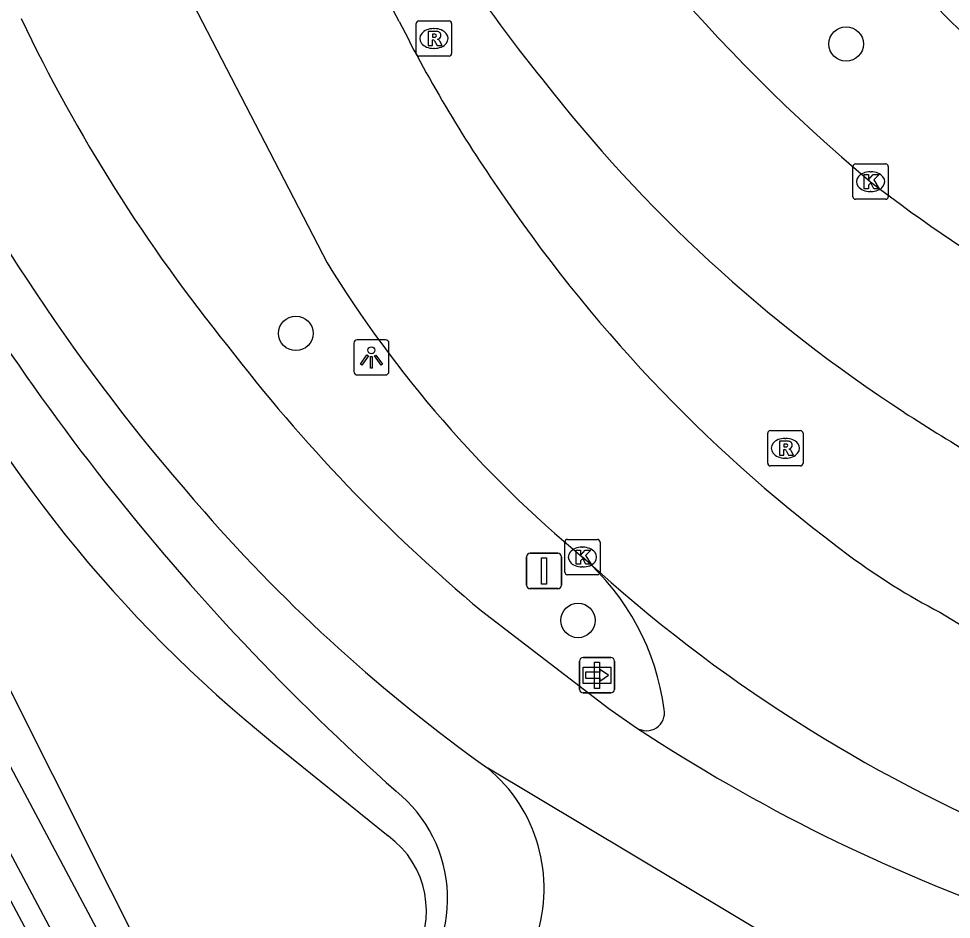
# Model space of a CAD drawing. Extents: x 158838 to 160074, y 386376 to 387776.
# Drawn here: x 159318.88 to 159345.31, y 386937.61 to 386963.13 of the extents above; entities that cross this region are included whole.
import ezdxf

# ---------------------------------------------------------------- set-up
doc = ezdxf.new("R2010")
doc.units = 0
for name, color, linetype in [('IMGEO_Berm_groen', 7, 'Continuous'), ('IMGEO_Boom', 7, 'Continuous'), ('IMGEO_Fietspad_gesloten', 7, 'Continuous'), ('IMGEO_Kolk', 7, 'Continuous'), ('IMGEO_Lichtpunt', 7, 'Continuous'), ('IMGEO_Rijbaan_lokaal_gesloten', 7, 'Continuous'), ('IMGEO_Rijbaan_lokaal_open', 7, 'Continuous'), ('IMGEO_Rioolput', 7, 'Continuous'), ('IMGEO_Verkeersbordpaal', 7, 'Continuous'), ('IMGEO_Verkeerseiland_open', 7, 'Continuous'), ('IMGEO_Waterloop', 7, 'Continuous'), ('IMGEO_Wegwijzer', 7, 'Continuous')]:
    doc.layers.add(name, color=color, linetype=linetype)

msp = doc.modelspace()

# ---------------------------------------------------------------- linework, layer by layer
at = {"layer": 'IMGEO_Berm_groen'}
msp.add_lwpolyline([(159322.893, 386933.968), (159292.65, 386990.788), (159286.899, 387000), (159280.408, 387010.398)], dxfattribs=at)
for centre, radius, start, end in [((159374.523, 386991.849), 67.684, 208.02187, 228.39314), ((159327.133, 386938.196), 3.906, 313.0704, 51.2207)]:
    msp.add_arc(centre, radius, start, end, dxfattribs=at)
at = {"layer": 'IMGEO_Boom'}
for centre in [(159342.33, 386962.409), (159326.738, 386954.212), (159334.733, 386946.08)]:
    msp.add_circle(centre, 0.489, dxfattribs=at)
at = {"layer": 'IMGEO_Fietspad_gesloten'}
for points in [[(159331.996, 386946.352), (159335.603, 386943.582), (159336.394, 386943.039)], [(159341.847, 386936.108), (159332.174, 386941.893)]]:
    msp.add_lwpolyline(points, dxfattribs=at)
for centre, radius, start, end in [((159367.621, 386985.149), 28.857, 206.656, 236.5459), ((159366.859, 386984.556), 30.456, 206.1106, 237.4669), ((159361.338, 386983.396), 46.982, 205.5577, 218.969), ((159367.321, 386987.36), 57.651, 206.90596, 221.50267), ((159362.233, 386982.527), 47.147, 217.4637, 230.1095), ((159359.223, 386979.859), 46.616, 221.1948, 234.5327), ((159329.355, 386938.493), 4.417, 341.4395, 50.3379)]:
    msp.add_arc(centre, radius, start, end, dxfattribs=at)
at = {"layer": 'IMGEO_Kolk'}
for p, q in [((159342.524, 386958.084), (159342.524, 386958.936)), ((159342.599, 386959.01), (159343.451, 386959.01)), ((159343.012, 386958.79), (159343.037, 386958.79)), ((159343.525, 386958.936), (159343.525, 386958.084)), ((159343.451, 386958.01), (159342.599, 386958.01)), ((159343.035, 386958.23), (159343.01, 386958.23)), ((159334.358, 386947.448), (159334.358, 386948.3)), ((159334.433, 386948.374), (159335.285, 386948.374)), ((159335.359, 386948.3), (159335.359, 386947.448)), ((159334.846, 386948.154), (159334.871, 386948.154)), ((159334.869, 386947.594), (159334.844, 386947.594)), ((159335.285, 386947.374), (159334.433, 386947.374))]:
    msp.add_line(p, q, dxfattribs=at)
for points in [[(159342.524, 386958.084), (159342.524, 386958.936)], [(159342.599, 386959.01), (159343.451, 386959.01)], [(159343.525, 386958.936), (159343.525, 386958.084)], [(159342.845, 386958.71), (159342.968, 386958.71), (159342.968, 386958.559), (159343.098, 386958.71), (159343.262, 386958.71), (159343.116, 386958.559), (159343.269, 386958.31), (159343.117, 386958.31), (159343.032, 386958.474), (159342.968, 386958.407), (159342.968, 386958.31), (159342.845, 386958.31), (159342.845, 386958.71)], [(159343.451, 386958.01), (159342.599, 386958.01)], [(159334.358, 386947.448), (159334.358, 386948.3)], [(159334.433, 386948.374), (159335.285, 386948.374)], [(159335.359, 386948.3), (159335.359, 386947.448)], [(159334.679, 386948.074), (159334.802, 386948.074), (159334.802, 386947.923), (159334.932, 386948.074), (159335.096, 386948.074), (159334.95, 386947.923), (159335.103, 386947.674), (159334.951, 386947.674), (159334.866, 386947.838), (159334.802, 386947.771), (159334.802, 386947.674), (159334.679, 386947.674), (159334.679, 386948.074)], [(159335.285, 386947.374), (159334.433, 386947.374)]]:
    msp.add_lwpolyline(points, dxfattribs=at)
for centre, start, end in [((159342.601, 386958.934), 91.552, 178.448), ((159342.601, 386958.934), 91.552, 178.448), ((159343.449, 386958.934), 1.552, 88.448), ((159343.449, 386958.934), 1.552, 88.448), ((159342.601, 386958.086), 181.552, 268.448), ((159342.601, 386958.086), 181.552, 268.448), ((159343.449, 386958.086), 271.552, 358.448), ((159343.449, 386958.086), 271.552, 358.448), ((159334.435, 386948.298), 91.552, 178.448), ((159334.435, 386948.298), 91.552, 178.448), ((159335.283, 386948.298), 1.552, 88.448), ((159335.283, 386948.298), 1.552, 88.448), ((159334.435, 386947.45), 181.552, 268.448), ((159334.435, 386947.45), 181.552, 268.448), ((159335.283, 386947.45), 271.552, 358.448), ((159335.283, 386947.45), 271.552, 358.448)]:
    msp.add_arc(centre, 0.0765, start, end, dxfattribs=at)
for centre, major_axis, ratio, start_param, end_param in [((159343.011, 386958.51), (-0.387, 0.002), 0.722429, 4.712389, 7.853982), ((159343.036, 386958.51), (-0.39, 0.002), 0.717154, 1.570796, 4.712389), ((159334.845, 386947.874), (-0.387, 0.002), 0.722429, 4.712389, 7.853982), ((159334.87, 386947.874), (-0.39, 0.002), 0.717154, 1.570796, 4.712389)]:
    msp.add_ellipse(centre, major_axis=major_axis, ratio=ratio, start_param=start_param, end_param=end_param, dxfattribs=at)
at = {"layer": 'IMGEO_Lichtpunt'}
for p, q in [((159329.281, 386954.031), (159328.473, 386954.031)), ((159329.281, 386954.031), (159328.473, 386954.031)), ((159328.379, 386953.936), (159328.379, 386953.129)), ((159328.379, 386953.936), (159328.379, 386953.129)), ((159329.375, 386953.129), (159329.375, 386953.936)), ((159329.375, 386953.129), (159329.375, 386953.936)), ((159328.473, 386953.035), (159329.281, 386953.035)), ((159328.473, 386953.035), (159329.281, 386953.035))]:
    msp.add_line(p, q, dxfattribs=at)
for points in [[(159328.753, 386953.6), (159328.792, 386953.572), (159328.604, 386953.31), (159328.566, 386953.337), (159328.753, 386953.6)], [(159328.855, 386953.552), (159328.902, 386953.552), (159328.902, 386953.23), (159328.855, 386953.23), (159328.855, 386953.552)], [(159328.965, 386953.572), (159329.003, 386953.599), (159329.19, 386953.337), (159329.151, 386953.309), (159328.965, 386953.572)]]:
    msp.add_lwpolyline(points, dxfattribs=at)
msp.add_circle((159328.878, 386953.734), 0.0994, dxfattribs=at)
for centre, start, end in [((159328.473, 386953.936), 90, 180), ((159328.473, 386953.936), 90, 180), ((159329.281, 386953.936), 0, 90), ((159329.281, 386953.936), 0, 90), ((159328.473, 386953.129), 180, 270), ((159328.473, 386953.129), 180, 270), ((159329.281, 386953.129), 270, 0), ((159329.281, 386953.129), 270, 360)]:
    msp.add_arc(centre, 0.0946, start, end, dxfattribs=at)
at = {"layer": 'IMGEO_Rijbaan_lokaal_gesloten'}
for points in [[(159329.667, 386963.05), (159310.146, 387000), (159301.083, 387017.155)], [(159296.643, 387014.832), (159301.816, 387005.114), (159304.527, 387000), (159311.391, 386987.054), (159321.919, 386967.225), (159327.625, 386956.214)], [(159334.859, 386947.874), (159334.977, 386947.774)]]:
    msp.add_lwpolyline(points, dxfattribs=at)
for centre, radius, start, end in [((159374.185, 386995.829), 48.619, 209.7834, 230.1411), ((159364.784, 386986.569), 39.975, 206.114, 219.0412), ((159364.862, 386980.7), 39.373, 206.634, 215.1353), ((159366.801, 386987.079), 41.871, 217.8441, 236.9686), ((159367.899, 386990.49), 40.516, 232.1268, 263.9737), ((159367.638, 386981.983), 42.385, 214.3938, 233.5043), ((159356.56, 386974.005), 33.967, 211.5851, 230.2908), ((159369.771, 386991.427), 47.136, 236.8236, 242.8821), ((159364.01, 386979.524), 43.022, 227.5593, 247.3749), ((159353.676, 386963.077), 18.882, 233.4421, 242.5955), ((159363.338, 386975.367), 34.364, 237.7196, 248.3276)]:
    msp.add_arc(centre, radius, start, end, dxfattribs=at)
at = {"layer": 'IMGEO_Rijbaan_lokaal_open'}
msp.add_lwpolyline([(159322.715, 386930.535), (159321.43, 386932.941), (159304.466, 386964.768), (159295.073, 386982.492), (159291.692, 386988.882), (159291.192, 386989.757), (159290.67, 386990.608), (159286.562, 386997.204), (159284.795, 387000), (159275.864, 387014.134), (159275.266, 387015.086)], dxfattribs=at)
for centre, radius, start, end in [((159330.276, 386942.632), 6.963, 7.6506, 48.8384), ((159336.674, 386943.467), 0.511, 236.8036, 10.3737), ((159363.346, 386983.807), 48.871, 236.5314, 250.8963)]:
    msp.add_arc(centre, radius, start, end, dxfattribs=at)
at = {"layer": 'IMGEO_Rioolput'}
for p, q in [((159330.226, 386963.065), (159331.078, 386963.065)), ((159330.151, 386962.139), (159330.151, 386962.991)), ((159330.639, 386962.845), (159330.664, 386962.845)), ((159331.152, 386962.991), (159331.152, 386962.139)), ((159330.662, 386962.285), (159330.637, 386962.285)), ((159331.078, 386962.065), (159330.226, 386962.065)), ((159340.108, 386950.532), (159340.108, 386951.384)), ((159340.183, 386951.458), (159341.035, 386951.458)), ((159341.109, 386951.384), (159341.109, 386950.532)), ((159340.596, 386951.238), (159340.621, 386951.238)), ((159340.619, 386950.678), (159340.594, 386950.678)), ((159341.035, 386950.458), (159340.183, 386950.458))]:
    msp.add_line(p, q, dxfattribs=at)
for points in [[(159330.226, 386963.065), (159331.078, 386963.065)], [(159330.151, 386962.139), (159330.151, 386962.991)], [(159330.74, 386962.763), (159330.488, 386962.765), (159330.488, 386962.365)], [(159331.152, 386962.991), (159331.152, 386962.139)], [(159330.488, 386962.365), (159330.612, 386962.365), (159330.612, 386962.527), (159330.623, 386962.527)], [(159330.666, 386962.684), (159330.612, 386962.684), (159330.612, 386962.603)], [(159330.612, 386962.603), (159330.664, 386962.603)], [(159330.67, 386962.498), (159330.741, 386962.365), (159330.881, 386962.365), (159330.816, 386962.491)], [(159331.078, 386962.065), (159330.226, 386962.065)], [(159340.108, 386950.532), (159340.108, 386951.384)], [(159340.183, 386951.458), (159341.035, 386951.458)], [(159341.109, 386951.384), (159341.109, 386950.532)], [(159340.697, 386951.156), (159340.445, 386951.158), (159340.445, 386950.758)], [(159340.445, 386950.758), (159340.569, 386950.758), (159340.569, 386950.92), (159340.58, 386950.92)], [(159340.623, 386951.077), (159340.569, 386951.077), (159340.569, 386950.996)], [(159340.569, 386950.996), (159340.621, 386950.996)], [(159340.627, 386950.891), (159340.698, 386950.758), (159340.838, 386950.758), (159340.773, 386950.884)], [(159341.035, 386950.458), (159340.183, 386950.458)]]:
    msp.add_lwpolyline(points, dxfattribs=at)
for centre, radius, start, end in [((159330.228, 386962.989), 0.0765, 91.552, 178.448), ((159330.228, 386962.989), 0.0765, 91.552, 178.448), ((159331.076, 386962.989), 0.0765, 1.552, 88.448), ((159331.076, 386962.989), 0.0765, 1.552, 88.448), ((159330.739, 386962.653), 0.109, 350.3612, 89.416), ((159330.622, 386962.474), 0.0533, 26.0293, 88.6989), ((159330.648, 386962.792), 0.19, 274.7715, 282.9687), ((159330.672, 386962.588), 0.0964, 77.0061, 93.1865), ((159330.686, 386962.645), 0.0378, 276.6634, 79.6772), ((159330.737, 386962.653), 0.112, 277.5842, 350.9817), ((159330.721, 386962.438), 0.108, 29.5134, 73.7905), ((159330.228, 386962.141), 0.0765, 181.552, 268.448), ((159330.228, 386962.141), 0.0765, 181.552, 268.448), ((159331.076, 386962.141), 0.0765, 271.552, 358.448), ((159331.076, 386962.141), 0.0765, 271.552, 358.448), ((159340.185, 386951.382), 0.0765, 91.552, 178.448), ((159340.185, 386951.382), 0.0765, 91.552, 178.448), ((159341.033, 386951.382), 0.0765, 1.552, 88.448), ((159341.033, 386951.382), 0.0765, 1.552, 88.448), ((159340.696, 386951.046), 0.109, 350.3612, 89.416), ((159340.579, 386950.867), 0.0533, 26.0293, 88.6989), ((159340.605, 386951.185), 0.19, 274.7715, 282.9687), ((159340.629, 386950.981), 0.0964, 77.0061, 93.1865), ((159340.643, 386951.038), 0.0378, 276.6634, 79.6772), ((159340.694, 386951.046), 0.112, 277.5842, 350.9817), ((159340.678, 386950.831), 0.108, 29.5134, 73.7905), ((159340.185, 386950.534), 0.0765, 181.552, 268.448), ((159340.185, 386950.534), 0.0765, 181.552, 268.448), ((159341.033, 386950.534), 0.0765, 271.552, 358.448), ((159341.033, 386950.534), 0.0765, 271.552, 358.448)]:
    msp.add_arc(centre, radius, start, end, dxfattribs=at)
for centre, major_axis, ratio, start_param, end_param in [((159330.638, 386962.565), (-0.387, 0.002), 0.722429, 4.712389, 7.853982), ((159330.663, 386962.565), (-0.39, 0.002), 0.717154, 1.570796, 4.712389), ((159340.595, 386950.958), (-0.387, 0.002), 0.722429, 4.712389, 7.853982), ((159340.62, 386950.958), (-0.39, 0.002), 0.717154, 1.570796, 4.712389)]:
    msp.add_ellipse(centre, major_axis=major_axis, ratio=ratio, start_param=start_param, end_param=end_param, dxfattribs=at)
at = {"layer": 'IMGEO_Verkeersbordpaal'}
for p, q in [((159333.374, 386947.981), (159334.164, 386947.981)), ((159334.164, 386947.981), (159333.374, 386947.981)), ((159333.274, 386947.081), (159333.274, 386947.881)), ((159333.274, 386947.881), (159333.274, 386947.081)), ((159334.264, 386947.881), (159334.264, 386947.081)), ((159334.264, 386947.081), (159334.264, 386947.881)), ((159334.164, 386946.981), (159333.374, 386946.981)), ((159333.374, 386946.981), (159334.164, 386946.981)), ((159334.776, 386944.127), (159334.776, 386944.927)), ((159334.776, 386944.927), (159334.776, 386944.127)), ((159334.876, 386945.027), (159335.666, 386945.027)), ((159335.666, 386945.027), (159334.876, 386945.027)), ((159335.766, 386944.927), (159335.766, 386944.127)), ((159335.766, 386944.127), (159335.766, 386944.927)), ((159335.666, 386944.027), (159334.876, 386944.027)), ((159334.876, 386944.027), (159335.666, 386944.027))]:
    msp.add_line(p, q, dxfattribs=at)
for points in [[(159333.694, 386947.856), (159333.844, 386947.856), (159333.844, 386947.106), (159333.694, 386947.106), (159333.694, 386947.856)], [(159335.196, 386944.902), (159335.346, 386944.902), (159335.346, 386944.152), (159335.196, 386944.152), (159335.196, 386944.902)]]:
    msp.add_lwpolyline(points, dxfattribs=at)
for centre, start, end in [((159333.374, 386947.881), 90, 180), ((159333.374, 386947.881), 90, 180), ((159334.164, 386947.881), 0, 90), ((159334.164, 386947.881), 360, 90), ((159333.374, 386947.081), 180, 270), ((159333.374, 386947.081), 180, 270), ((159334.164, 386947.081), 270, 0), ((159334.164, 386947.081), 270, 0), ((159334.876, 386944.927), 90, 180), ((159334.876, 386944.927), 90, 180), ((159335.666, 386944.927), 0, 90), ((159335.666, 386944.927), 360, 90), ((159334.876, 386944.127), 180, 270), ((159334.876, 386944.127), 180, 270), ((159335.666, 386944.127), 270, 0), ((159335.666, 386944.127), 270, 0)]:
    msp.add_arc(centre, 0.1, start, end, dxfattribs=at)
at = {"layer": 'IMGEO_Verkeerseiland_open'}
msp.add_lwpolyline([(159275.437, 387015.961), (159285.506, 387000), (159287.099, 386997.475), (159291.489, 386990.45), (159291.972, 386989.668), (159292.393, 386988.851), (159323.247, 386930.836), (159322.715, 386930.535)], dxfattribs=at)
at = {"layer": 'IMGEO_Waterloop'}
for points in [[(159323.133, 386935.169), (159318.205, 386944.963), (159313.318, 386954.471), (159305.967, 386968.372), (159299.396, 386981.062), (159292.435, 386993.711), (159284.776, 387005.867), (159281.675, 387011.026)], [(159326.08, 386942.623), (159329.355, 386939.974)]]:
    msp.add_lwpolyline(points, dxfattribs=at)
for centre, radius, start, end in [((159350.223, 386972.602), 38.492, 206.3491, 231.1545), ((159327.807, 386937.846), 2.631, 327.7457, 53.9555)]:
    msp.add_arc(centre, radius, start, end, dxfattribs=at)
at = {"layer": 'IMGEO_Wegwijzer'}
for p, q in [((159334.776, 386944.127), (159334.776, 386944.927)), ((159334.776, 386944.927), (159334.776, 386944.127)), ((159334.876, 386945.027), (159335.666, 386945.027)), ((159335.666, 386945.027), (159334.876, 386945.027)), ((159335.766, 386944.927), (159335.766, 386944.127)), ((159335.766, 386944.127), (159335.766, 386944.927)), ((159335.666, 386944.027), (159334.876, 386944.027)), ((159334.876, 386944.027), (159335.666, 386944.027))]:
    msp.add_line(p, q, dxfattribs=at)
for points in [[(159334.877, 386944.759), (159335.665, 386944.759), (159335.665, 386944.295), (159334.877, 386944.295), (159334.877, 386944.759)], [(159334.942, 386944.611), (159334.942, 386944.527), (159334.942, 386944.443), (159335.353, 386944.443), (159335.353, 386944.36), (159335.6, 386944.527), (159335.353, 386944.694), (159335.353, 386944.611), (159334.942, 386944.611)]]:
    msp.add_lwpolyline(points, dxfattribs=at)
for centre, start, end in [((159334.876, 386944.927), 90, 180), ((159334.876, 386944.927), 90, 180), ((159335.666, 386944.927), 0, 90), ((159335.666, 386944.927), 360, 90), ((159334.876, 386944.127), 180, 270), ((159334.876, 386944.127), 180, 270), ((159335.666, 386944.127), 270, 0), ((159335.666, 386944.127), 270, 0)]:
    msp.add_arc(centre, 0.1, start, end, dxfattribs=at)

doc.saveas('drawing.dxf')
